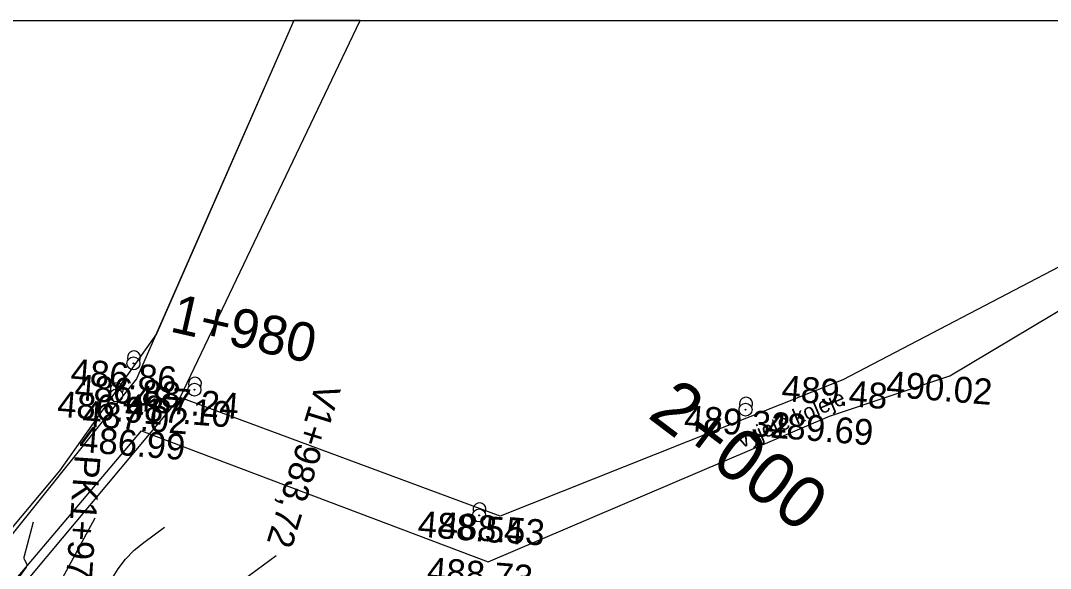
# Model space of a CAD drawing. Extents: x -636600 to -628587, y -1090963 to -1085869.
# Drawn here: x -629100.6 to -629021, y -1087018.5 to -1086976.2 of the extents above; entities that cross this region are included whole.
import ezdxf

# ---------------------------------------------------------------- set-up
doc = ezdxf.new("R2010")
doc.units = 0
for name, color, linetype in [('01_PARCELY_NÁVRH_PC', 7, 'Continuous'), ('08_LEGENDA_HV', 7, 'Continuous'), ('15', 7, 'Continuous'), ('30', 7, 'Continuous'), ('40', 7, 'Continuous'), ('Ex_Major Contours', 7, 'Continuous'), ('Ex_Minor Contours', 7, 'Continuous'), ('HEKTOMETRY100', 7, 'Continuous'), ('HEKTOMETRY20', 7, 'Continuous'), ('HL_BODY', 7, 'Continuous'), ('koty_vše', 7, 'Continuous'), ('VRCHOLY', 7, 'Continuous')]:
    doc.layers.add(name, color=color, linetype=linetype)

msp = doc.modelspace()

# ---------------------------------------------------------------- linework, layer by layer
at = {"layer": '01_PARCELY_NÁVRH_PC'}
msp.add_line((-629074.347, -1086976.184), (-629079.484, -1086976.184), dxfattribs=at)
msp.add_lwpolyline([(-629079.484, -1086976.184), (-629090.107, -1087000.403), (-629097.581, -1087011.01), (-629116.751, -1087033.915), (-629117.473, -1087036.67), (-629116.384, -1087038.193), (-629115.688, -1087038.098), (-629088.268, -1087005.336), (-629074.347, -1086976.184)], dxfattribs=at)
at = {"layer": '08_LEGENDA_HV'}
msp.add_line((-629847.269, -1086976.184), (-628587.269, -1086976.184), dxfattribs=at)
at = {"layer": '30'}
for centre, radius in [((-629091.876, -1087002.691), 0.5), ((-629091.876, -1087002.691), 0.0327), ((-629093.197, -1087005.164), 0.5), ((-629087.163, -1087004.723), 0.5), ((-629087.163, -1087004.723), 0.0327), ((-629093.197, -1087005.164), 0.0327), ((-629044.571, -1087006.266), 0.5), ((-629044.571, -1087006.266), 0.0327), ((-629065.166, -1087014.443), 0.5), ((-629065.166, -1087014.443), 0.0327)]:
    msp.add_circle(centre, radius, dxfattribs=at)
for centre in [(-629091.839, -1087002.23), (-629087.126, -1087004.261), (-629093.16, -1087004.703), (-629044.534, -1087005.804), (-629065.13, -1087013.982)]:
    msp.add_arc(centre, 0.5, 327.22644, 204.22168, dxfattribs=at)
at = {"layer": '40'}
for p, q in [((-629079.484, -1086976.184), (-629091.633, -1087003.884)), ((-629088.268, -1087005.336), (-629074.347, -1086976.184)), ((-629005.502, -1086987.443), (-629037.046, -1087003.956)), ((-629028.775, -1087003.643), (-629008.781, -1086991.696)), ((-629091.633, -1087003.884), (-629118.038, -1087036.838)), ((-629037.046, -1087003.956), (-629063.54, -1087014.512)), ((-629038.083, -1087006.773), (-629028.775, -1087003.643)), ((-629063.54, -1087014.512), (-629088.268, -1087005.336)), ((-629064.462, -1087018.03), (-629038.083, -1087006.773)), ((-629116.634, -1087037.843), (-629091.252, -1087007.907)), ((-629091.252, -1087007.907), (-629064.462, -1087018.03))]:
    msp.add_line(p, q, dxfattribs=at)
at = {"layer": 'Ex_Major Contours'}
msp.add_lwpolyline([(-629104.374, -1087035.932), (-629098.371, -1087027.07), (-629098.188, -1087026.807), (-629097.998, -1087026.547), (-629097.802, -1087026.293), (-629097.601, -1087026.043), (-629096.781, -1087025.052), (-629096.583, -1087024.8), (-629096.397, -1087024.539), (-629096.225, -1087024.27), (-629096.065, -1087023.992), (-629093.574, -1087019.405), (-629093.068, -1087018.582), (-629092.482, -1087017.828), (-629091.815, -1087017.144), (-629091.069, -1087016.529), (-629089.486, -1087015.361)], dxfattribs=at)
at = {"layer": 'Ex_Minor Contours'}
for points in [[(-629099.62, -1087014.956), (-629100.326, -1087017.599), (-629100.339, -1087017.674), (-629100.338, -1087017.748), (-629100.323, -1087017.82), (-629100.293, -1087017.891), (-629100.146, -1087018.17), (-629100.12, -1087018.24), (-629100.114, -1087018.307), (-629100.129, -1087018.373), (-629100.165, -1087018.438), (-629101.912, -1087020.871)], [(-629101.388, -1087026.713), (-629094.833, -1087014.642)], [(-629080.851, -1087017.58), (-629084.761, -1087020.463)]]:
    msp.add_lwpolyline(points, dxfattribs=at)

# ---------------------------------------------------------------- texts
at = {"layer": '15'}
msp.add_text('vyjeté koleje', height=1.2, rotation=23.11026, dxfattribs=at).set_placement((-629044.87, -1087009.261))
at = {"layer": 'HEKTOMETRY100'}
msp.add_text('2+000', height=4, rotation=322.85294, dxfattribs=at).set_placement((-629052.231, -1087006.81))
at = {"layer": 'HEKTOMETRY20'}
msp.add_text('1+980', height=3, rotation=347.18175, dxfattribs=at).set_placement((-629089.144, -1087000.204))
at = {"layer": 'HL_BODY'}
msp.add_text('PK1+973,873', height=2, rotation=265.95738, dxfattribs=at).set_placement((-629096.409, -1087009.726))
at = {"layer": 'koty_vše'}
for s, p in [('486.86', (-629096.779, -1087004.306)), ('486.88', (-629096.478, -1087005.504)), ('489.48', (-629041.844, -1087005.58)), ('490.02', (-629033.745, -1087005.253)), ('487.24', (-629091.956, -1087006.346)), ('486.91', (-629097.817, -1087006.801)), ('487.02', (-629095.878, -1087007.528)), ('487.10', (-629092.579, -1087006.998)), ('489.32', (-629049.371, -1087007.888)), ('489.69', (-629042.944, -1087008.391)), ('486.99', (-629096.112, -1087009.525)), ('488.54', (-629069.959, -1087016.067)), ('488.53', (-629068.329, -1087016.136)), ('488.73', (-629069.252, -1087019.654))]:
    msp.add_text(s, height=2, rotation=355.43732, dxfattribs=at).set_placement(p)
at = {"layer": 'VRCHOLY'}
msp.add_text('V1+983,72', height=2, rotation=252.80738, dxfattribs=at).set_placement((-629077.745, -1087004.103))

doc.saveas('drawing.dxf')
